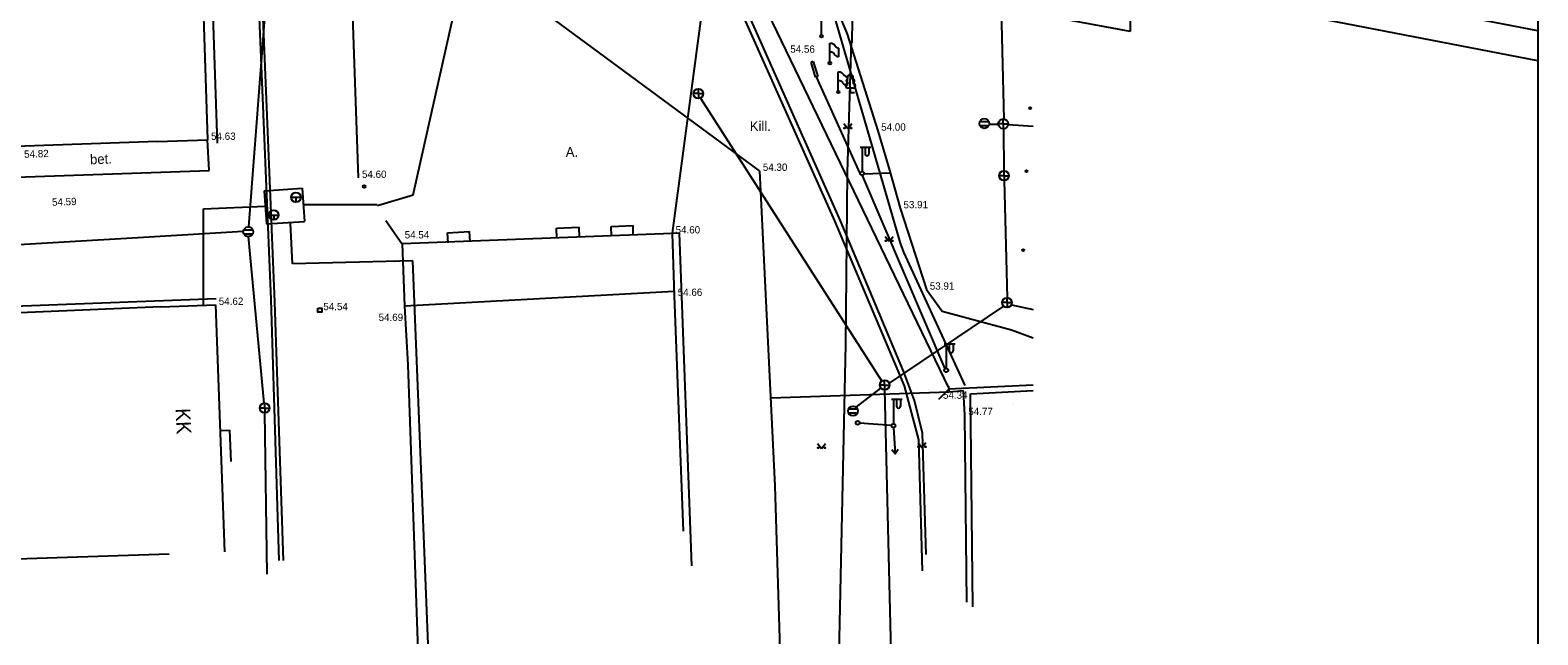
# Model space of a CAD drawing. Extents: x 9156 to 9809, y 2728 to 4000.
# Drawn here: x 9647.5 to 9801.6, y 3584.8 to 3646.7 of the extents above; entities that cross this region are included whole.
import ezdxf

# ---------------------------------------------------------------- set-up
doc = ezdxf.new("R2010")
doc.units = 0
for name, color, linetype in [('Level 1', 7, 'Continuous'), ('Level 17', 7, 'Continuous'), ('Level 54', 7, 'Continuous'), ('Level 56', 7, 'Continuous'), ('Level 63', 7, 'Continuous'), ('Level 7', 7, 'Continuous')]:
    doc.layers.add(name, color=color, linetype=linetype)

msp = doc.modelspace()

# ---------------------------------------------------------------- linework, layer by layer
at = {"layer": 'Level 1'}
for p, q in [((9760.32, 3708.94), (9759.92, 3646.58)), ((9760.32, 3708.94), (9759.92, 3646.58)), ((9759.92, 3646.58), (9552.27, 3685.14)), ((9759.92, 3646.58), (9552.27, 3685.14))]:
    msp.add_line(p, q, dxfattribs=at)
at = {"layer": 'Level 17'}
for p, q in [((9713.13, 3625.93), (9719.53, 3673.97)), ((9801.62, 3646.64), (9743.52, 3657.87)), ((9801.62, 3643.58), (9742.56, 3655))]:
    msp.add_line(p, q, dxfattribs=at)
at = {"layer": 'Level 54'}
for p, q in [((9731.89, 3670.74), (9731.46, 3645.42)), ((9664.74, 3660.54), (9665.6, 3635.48)), ((9669.8, 3626.57), (9672.34, 3659.5)), ((9729.72, 3627.19), (9716.62, 3656.61)), ((9730.32, 3627.19), (9717.22, 3656.61)), ((9722.02, 3632.31), (9691.05, 3655.2)), ((9746.6, 3654.73), (9747, 3637.61)), ((9670.86, 3648.01), (9672.06, 3619.13)), ((9671.24, 3647.95), (9672.44, 3618.87)), ((9728.37, 3646.21), (9728.37, 3648.14)), ((9728.37, 3646.09), (9728.37, 3646.09)), ((9731.01, 3646.3), (9731.01, 3646.3)), ((9729.22, 3643.46), (9729.22, 3645.38)), ((9730.12, 3644.88), (9730.12, 3643.99)), ((9731.39, 3645.63), (9730.98, 3632.13)), ((9724.83, 3644.4), (9724.83, 3644.4)), ((9727.51, 3643.5), (9727.3, 3643.44)), ((9727.3, 3643.44), (9727.3, 3643.44)), ((9727.77, 3641.89), (9727.3, 3643.44)), ((9727.51, 3643.51), (9727.51, 3643.51)), ((9727.51, 3643.5), (9727.98, 3641.96)), ((9729.22, 3643.33), (9729.22, 3643.33)), ((9727.98, 3641.96), (9727.77, 3641.89)), ((9727.77, 3641.89), (9727.77, 3641.89)), ((9732.32, 3632.05), (9727.87, 3641.92)), ((9727.98, 3641.96), (9727.98, 3641.96)), ((9730.08, 3640.52), (9730.08, 3642.44)), ((9730.98, 3641.94), (9730.98, 3641.05)), ((9715.78, 3640.21), (9715.28, 3640.21)), ((9715.78, 3640.21), (9715.78, 3640.71)), ((9715.78, 3640.21), (9716.28, 3640.21)), ((9715.78, 3640.21), (9715.78, 3639.71)), ((9730.08, 3640.39), (9730.08, 3640.39)), ((9731.08, 3641.31), (9731.08, 3641.28)), ((9731.58, 3640.78), (9731.08, 3640.78)), ((9731.33, 3640.28), (9731.33, 3640.78)), ((9731.33, 3640.28), (9731.33, 3640.28)), ((9731.73, 3640.28), (9731.33, 3640.28)), ((9731.58, 3641.31), (9731.58, 3641.28)), ((9749.71, 3638.72), (9749.71, 3638.72)), ((9730.66, 3637.14), (9731.07, 3636.63)), ((9731.07, 3636.63), (9731.46, 3637.14)), ((9744.55, 3637.36), (9745.46, 3637.36)), ((9744.55, 3636.96), (9745.46, 3636.96)), ((9745.01, 3637.16), (9745.01, 3637.16)), ((9745.5, 3637.09), (9746.45, 3637.08)), ((9746.95, 3637.12), (9746.45, 3637.12)), ((9746.95, 3637.12), (9746.95, 3637.62)), ((9746.95, 3637.12), (9746.95, 3637.12)), ((9746.95, 3637.12), (9747.45, 3637.12)), ((9746.95, 3637.12), (9746.95, 3636.62)), ((9747.45, 3637.06), (9750, 3636.9)), ((9660.49, 3635.3), (9569.73, 3632.16)), ((9660.49, 3635.3), (9665.6, 3635.48)), ((9665.6, 3635.48), (9665.6, 3635.48)), ((9665.75, 3632.33), (9665.6, 3635.48)), ((9734.12, 3636.42), (9734.12, 3636.42)), ((9746.99, 3636.62), (9747, 3632.31)), ((9732.32, 3634.75), (9733.42, 3634.75)), ((9732.52, 3634.75), (9732.52, 3632.25)), ((9732.82, 3634.75), (9732.82, 3634.05)), ((9733.22, 3634.75), (9733.22, 3634.05)), ((9643.03, 3631.57), (9665.75, 3632.33)), ((9722.02, 3632.31), (9722.02, 3632.31)), ((9730.98, 3632.13), (9730.82, 3614.52)), ((9735.33, 3632.39), (9735.33, 3632.39)), ((9747.03, 3631.81), (9747.03, 3632.31)), ((9749.32, 3632.28), (9749.32, 3632.28)), ((9681.03, 3631.59), (9681.03, 3631.59)), ((9681.61, 3630.71), (9681.61, 3630.71)), ((9732.52, 3632.05), (9732.52, 3632.05)), ((9732.52, 3631.85), (9740.98, 3612.04)), ((9735.42, 3632.07), (9732.7, 3631.98)), ((9747.03, 3631.81), (9746.53, 3631.81)), ((9747.03, 3631.81), (9747.03, 3631.81)), ((9747.03, 3631.81), (9747.53, 3631.81)), ((9747.03, 3631.81), (9747.03, 3631.31)), ((9747.03, 3631.37), (9747.36, 3619.32)), ((9671.38, 3630.27), (9675.27, 3630.53)), ((9671.38, 3630.27), (9671.61, 3626.89)), ((9674.13, 3629.6), (9675.13, 3629.6)), ((9674.63, 3629.6), (9674.63, 3629.6)), ((9674.63, 3629.6), (9674.63, 3629.1)), ((9675.27, 3630.53), (9675.27, 3630.53)), ((9675.27, 3630.53), (9675.5, 3627.14)), ((9686.63, 3629.84), (9686.63, 3629.84)), ((9665.18, 3628.43), (9671.49, 3628.71)), ((9665.18, 3618.54), (9665.18, 3628.43)), ((9671.86, 3627.78), (9672.86, 3627.78)), ((9672.36, 3627.78), (9672.36, 3627.78)), ((9672.36, 3627.78), (9672.36, 3627.28)), ((9682.94, 3628.84), (9675.39, 3628.84)), ((9682.96, 3628.77), (9682.96, 3628.77)), ((9736.4, 3628.48), (9736.4, 3628.48)), ((9669.25, 3626.1), (9659.04, 3625.49)), ((9669.29, 3626.27), (9670.21, 3626.27)), ((9669.75, 3626.07), (9669.75, 3626.07)), ((9671.58, 3626.81), (9671.58, 3626.81)), ((9671.61, 3626.89), (9675.5, 3627.14)), ((9674.29, 3622.8), (9674.09, 3626.94)), ((9675.5, 3627.14), (9675.5, 3627.14)), ((9683.82, 3627.2), (9683.82, 3627.2)), ((9690.12, 3625.96), (9690.12, 3625.96)), ((9690.18, 3624.94), (9690.12, 3625.96)), ((9692.38, 3626.09), (9692.38, 3626.09)), ((9692.44, 3625.04), (9692.38, 3626.09)), ((9701.28, 3626.45), (9701.28, 3626.45)), ((9701.32, 3625.4), (9701.28, 3626.45)), ((9703.58, 3626.54), (9703.58, 3626.54)), ((9703.62, 3625.5), (9703.58, 3626.54)), ((9706.87, 3626.63), (9706.87, 3626.63)), ((9706.9, 3625.65), (9706.87, 3626.63)), ((9709.12, 3626.7), (9709.12, 3626.7)), ((9709.12, 3625.69), (9709.12, 3626.7)), ((9736.84, 3610.32), (9729.72, 3627.19)), ((9736.76, 3611.82), (9730.32, 3627.19)), ((9659.04, 3625.49), (9638.99, 3624.33)), ((9669.29, 3625.87), (9670.21, 3625.87)), ((9671.39, 3608.53), (9669.79, 3625.58)), ((9685.51, 3624.74), (9685.51, 3624.74)), ((9713.11, 3625.9), (9685.52, 3624.84)), ((9685.52, 3624.84), (9685.52, 3624.84)), ((9685.76, 3618.46), (9685.52, 3624.84)), ((9713.86, 3625.92), (9713.11, 3625.9)), ((9713.11, 3625.9), (9713.11, 3625.9)), ((9713.11, 3625.9), (9713.32, 3619.51)), ((9715.1, 3591.88), (9713.86, 3625.92)), ((9734.89, 3625.6), (9735.3, 3625.1)), ((9735.3, 3625.1), (9735.69, 3625.6)), ((9736.42, 3624.92), (9736.42, 3624.92)), ((9686.57, 3623.1), (9674.29, 3622.8)), ((9688.66, 3571.54), (9686.57, 3623.1)), ((9736.74, 3623.99), (9736.74, 3623.99)), ((9736.74, 3623.99), (9743.01, 3610.35)), ((9749, 3624.18), (9749, 3624.18)), ((9713.3, 3619.96), (9685.76, 3618.46)), ((9739.09, 3620.15), (9739.09, 3620.15)), ((9571.34, 3615.62), (9666.47, 3619.25)), ((9660.82, 3618.38), (9602.74, 3616.01)), ((9660.82, 3618.38), (9666.39, 3618.59)), ((9666.39, 3618.59), (9666.39, 3618.59)), ((9672.06, 3619.13), (9672.89, 3592.44)), ((9672.44, 3618.87), (9673.33, 3592.44)), ((9685.76, 3618.46), (9685.76, 3618.46)), ((9686.09, 3612.47), (9685.76, 3618.46)), ((9713.32, 3619.51), (9713.32, 3619.51)), ((9713.32, 3619.51), (9713.74, 3607.9)), ((9747.34, 3618.82), (9746.84, 3618.82)), ((9747.34, 3618.82), (9747.34, 3619.32)), ((9747.34, 3618.82), (9747.34, 3618.82)), ((9747.34, 3618.82), (9747.34, 3618.32)), ((9747.34, 3618.82), (9747.84, 3618.82)), ((9747.78, 3618.6), (9750, 3618.12)), ((9677.08, 3618.05), (9677.08, 3618.05)), ((9740.71, 3617.95), (9740.71, 3617.95)), ((9747.79, 3616.05), (9747.79, 3616.05)), ((9730.82, 3614.52), (9729.96, 3575.38)), ((9740.92, 3614.6), (9742.02, 3614.6)), ((9741.12, 3614.6), (9741.12, 3612.1)), ((9741.42, 3614.6), (9741.42, 3613.9)), ((9741.82, 3614.6), (9741.82, 3613.9)), ((9686.09, 3612.47), (9686.09, 3612.47)), ((9687.3, 3578.67), (9686.09, 3612.47)), ((9734.82, 3610.39), (9734.82, 3610.89)), ((9737.88, 3608.82), (9736.76, 3611.82)), ((9741.12, 3611.9), (9741.12, 3611.9)), ((9741.41, 3609.66), (9723.2, 3609.05)), ((9734.82, 3610.39), (9734.32, 3610.39)), ((9734.82, 3610.39), (9735.32, 3610.39)), ((9734.82, 3610.39), (9734.82, 3609.89)), ((9738.33, 3604.77), (9736.84, 3610.32)), ((9741.42, 3610), (9740.34, 3608.92)), ((9741.05, 3609.9), (9741.05, 3609.9)), ((9741.35, 3609.99), (9750, 3610.42)), ((9741.36, 3610.26), (9741.41, 3609.66)), ((9741.37, 3610.09), (9741.37, 3610.09)), ((9742.89, 3609.78), (9741.41, 3609.66)), ((9741.41, 3609.66), (9741.41, 3609.66)), ((9742.89, 3609.78), (9742.89, 3609.78)), ((9743.03, 3607.31), (9742.89, 3609.78)), ((9743.01, 3610.35), (9743.01, 3610.35)), ((9743.61, 3609.5), (9750, 3609.82)), ((9743.83, 3587.67), (9743.61, 3609.5)), ((9671.44, 3608.03), (9670.94, 3608.03)), ((9671.44, 3608.03), (9671.44, 3608.53)), ((9671.44, 3608.03), (9671.44, 3608.03)), ((9671.44, 3608.03), (9671.94, 3608.03)), ((9671.44, 3608.03), (9671.44, 3607.53)), ((9671.69, 3591.03), (9671.44, 3607.53)), ((9713.74, 3607.9), (9713.74, 3607.9)), ((9713.74, 3607.9), (9714.23, 3595.44)), ((9731.13, 3607.94), (9732.05, 3607.94)), ((9731.13, 3607.54), (9732.05, 3607.54)), ((9735.53, 3608.93), (9736.63, 3608.93)), ((9735.73, 3608.93), (9735.73, 3606.43)), ((9736.03, 3608.93), (9736.03, 3608.23)), ((9736.43, 3608.93), (9736.43, 3608.23)), ((9738.71, 3605.45), (9737.88, 3608.82)), ((9740.44, 3608.98), (9740.44, 3608.98)), ((9747.85, 3608.37), (9747.85, 3608.37)), ((9748.05, 3608.65), (9748.05, 3608.65)), ((9732.07, 3606.52), (9732.07, 3606.52)), ((9735.53, 3606.23), (9732.26, 3606.5)), ((9732.26, 3606.5), (9732.26, 3606.5)), ((9735.73, 3606.23), (9735.73, 3606.23)), ((9743.03, 3607.31), (9743.03, 3607.31)), ((9743.23, 3588.18), (9743.03, 3607.31)), ((9666.88, 3605.73), (9667.88, 3605.77)), ((9667.88, 3605.77), (9667.88, 3605.77)), ((9727.97, 3604.41), (9728.38, 3603.9)), ((9728.38, 3603.9), (9728.77, 3604.41)), ((9738.24, 3604.52), (9738.64, 3604.01)), ((9738.7, 3591.37), (9738.33, 3604.77)), ((9738.64, 3604.01), (9739.04, 3604.52)), ((9739.08, 3593.05), (9738.71, 3605.45)), ((9661.65, 3593.09), (9571.17, 3590.08))]:
    msp.add_line(p, q, dxfattribs=at)
for points in [[(9691.3, 3655.38), (9692.82, 3661.87), (9693.58, 3664.35), (9694.15, 3665.21), (9694.91, 3665.96), (9695.98, 3666.05), (9731.53, 3659.65), (9732.54, 3659.3), (9733.81, 3657.68), (9734.76, 3655.91), (9735.18, 3654.96), (9735.09, 3653.88), (9734.67, 3652.96), (9734.06, 3652.04), (9733.45, 3651.36), (9732.61, 3650.72), (9729.3, 3649.44), (9729.29, 3649.44), (9736.42, 3624.92), (9736.74, 3623.99)], [(9727.47, 3654.81), (9731.01, 3646.3), (9734.12, 3636.42), (9735.33, 3632.39), (9736.4, 3628.48), (9739.09, 3620.15), (9740.71, 3617.95), (9747.79, 3616.05), (9750, 3615.22)], [(9681.03, 3631.59), (9680.29, 3653.08)], [(9682.96, 3628.77), (9686.63, 3629.84), (9691.88, 3653.3)], [(9722.4, 3649.43), (9741.37, 3610.09)], [(9716, 3639.76), (9734.53, 3610.79)], [(9722.02, 3632.31), (9723.6, 3600.08), (9724.38, 3574.43)], [(9685.51, 3624.74), (9683.82, 3627.2)], [(9690.12, 3625.96), (9692.38, 3626.09)], [(9701.28, 3626.45), (9703.58, 3626.54)], [(9706.87, 3626.63), (9709.12, 3626.7)], [(9666.39, 3618.59), (9667.34, 3593.3)], [(9746.98, 3618.46), (9735.29, 3610.57)], [(9731.93, 3608.11), (9734.44, 3610.06)], [(9736.08, 3559.06), (9734.85, 3609.89)], [(9735.74, 3606.03), (9735.91, 3603.33)], [(9668.02, 3602.57), (9667.88, 3605.77)], [(9736.21, 3603.79), (9735.91, 3603.33), (9735.55, 3603.75)]]:
    msp.add_lwpolyline(points, dxfattribs=at)
msp.add_lwpolyline([(9676.87, 3618.26), (9677.29, 3618.26), (9677.29, 3617.85), (9676.87, 3617.85)], close=True, dxfattribs=at)
for centre, radius in [((9728.37, 3646.09), 0.126), ((9729.22, 3643.33), 0.126), ((9715.78, 3640.21), 0.5), ((9730.08, 3640.39), 0.126), ((9749.71, 3638.72), 0.1), ((9745.01, 3637.16), 0.5), ((9746.95, 3637.12), 0.5), ((9730.71, 3636.69), 0.0428), ((9731.41, 3636.69), 0.0452), ((9732.52, 3632.05), 0.2), ((9747.03, 3631.81), 0.5), ((9749.32, 3632.28), 0.1), ((9681.61, 3630.71), 0.148), ((9674.63, 3629.6), 0.5), ((9672.36, 3627.78), 0.5), ((9669.75, 3626.07), 0.5), ((9734.94, 3625.15), 0.0428), ((9735.64, 3625.15), 0.0452), ((9749, 3624.18), 0.1), ((9747.34, 3618.82), 0.5), ((9741.12, 3611.9), 0.2), ((9734.82, 3610.39), 0.5), ((9671.44, 3608.03), 0.5), ((9731.59, 3607.74), 0.5), ((9732.07, 3606.52), 0.2), ((9735.73, 3606.23), 0.2), ((9728.02, 3603.96), 0.0428), ((9728.72, 3603.96), 0.0452), ((9738.29, 3604.07), 0.0428), ((9738.99, 3604.07), 0.0452)]:
    msp.add_circle(centre, radius, dxfattribs=at)
for centre, radius, start, end in [((9731.13, 3641.53), 0.224, 105.2441, 257.079), ((9731.33, 3641.88), 0.292, 332.5799, 207.4201), ((9731.53, 3641.53), 0.224, 282.921, 74.7559), ((9731.08, 3641.03), 0.25, 90, 270), ((9731.58, 3641.03), 0.25, 270, 90), ((9733.02, 3634.05), 0.2, 179.9393, 0.0607), ((9741.62, 3613.9), 0.2, 179.9393, 0.0607), ((9736.23, 3608.23), 0.2, 179.9393, 0.0607)]:
    msp.add_arc(centre, radius, start, end, dxfattribs=at)
for points in [[(9729.22, 3645.38), (9729.57, 3645.32), (9729.8, 3645.05), (9730.12, 3644.88)], [(9729.22, 3644.51), (9729.55, 3644.42), (9729.71, 3644.19), (9730.12, 3643.99)], [(9730.08, 3642.44), (9730.43, 3642.38), (9730.66, 3642.11), (9730.98, 3641.94)], [(9730.08, 3641.57), (9730.4, 3641.48), (9730.57, 3641.25), (9730.98, 3641.05)]]:
    msp.add_spline(points, degree=3, dxfattribs=at)
at = {"layer": 'Level 56'}
for p, q in [((9801.62, 3646.64), (9743.52, 3657.87)), ((9801.62, 3643.58), (9742.56, 3655))]:
    msp.add_line(p, q, dxfattribs=at)
at = {"layer": 'Level 63'}
msp.add_lwpolyline([(9275.53, 3966.8), (9801.62, 3966.8), (9801.62, 3329.64), (9275.53, 3329.64)], close=True, dxfattribs=at)
at = {"layer": 'Level 7'}
msp.add_line((9666.61, 3635.14), (9665.57, 3665.4), dxfattribs=at)

# ---------------------------------------------------------------- texts
at = {"layer": 'Level 54'}
for s, height, p in [('54.56', 0.75, (9725.18, 3644.4)), ('Kill.', 1, (9721.04, 3636.39)), ('54.00', 0.75, (9734.47, 3636.42)), ('54.63', 0.75, (9665.95, 3635.48)), ('A.', 1, (9702.22, 3633.74)), ('54.60', 0.75, (9681.38, 3631.59)), ('54.30', 0.75, (9722.37, 3632.31)), ('53.91', 0.75, (9736.75, 3628.48)), ('54.54', 0.75, (9685.75, 3625.39)), ('54.60', 0.75, (9713.45, 3625.9)), ('54.66', 0.75, (9713.67, 3619.51)), ('53.91', 0.75, (9739.44, 3620.15)), ('54.62', 0.75, (9666.74, 3618.59)), ('54.54', 0.75, (9677.43, 3618.05)), ('54.69', 0.75, (9683.08, 3616.94)), ('54.34', 0.75, (9740.79, 3608.98)), ('54.77', 0.75, (9743.38, 3607.31))]:
    msp.add_text(s, height=height, dxfattribs=at).set_placement(p)
for s, height, rotation, p in [('54.82', 0.75, 1.9239, (9646.85, 3633.64)), ('bet.', 1, 1.9239, (9653.59, 3632.98)), ('54.59', 0.75, 1.9239, (9649.7, 3628.73)), ('KK', 1.5, 272.1467, (9662.33, 3607.99))]:
    msp.add_text(s, height=height, rotation=rotation, dxfattribs=at).set_placement(p)

doc.saveas('drawing.dxf')
